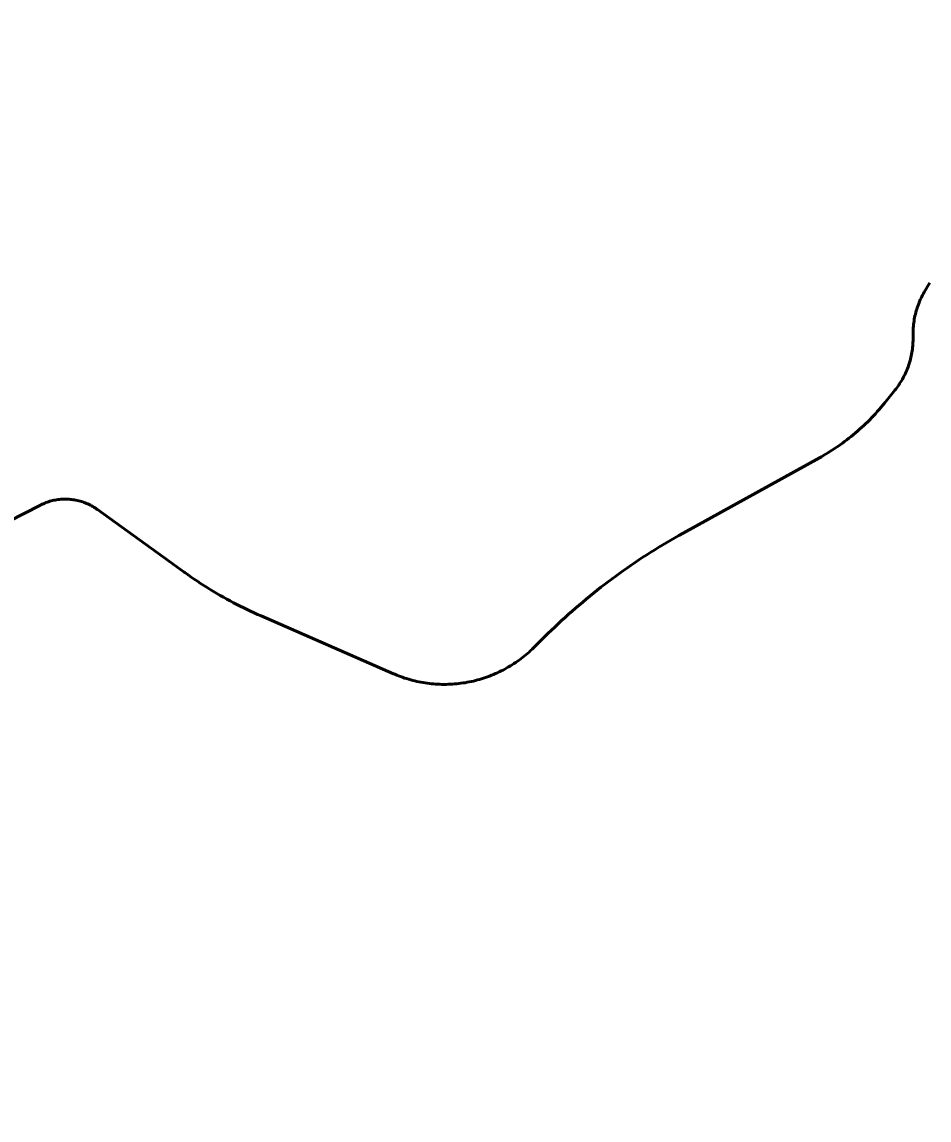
# Model space of a CAD drawing. Extents: x -1643653 to 4543381, y 1624270 to 13878484.
# Drawn here: x 594778 to 596846, y 8964235 to 8966739 of the extents above; entities that cross this region are included whole.
import ezdxf

# ---------------------------------------------------------------- set-up
doc = ezdxf.new("R2010")
doc.units = 0
doc.header["$LTSCALE"] = 200
for name, color, linetype, lineweight in [('1', 7, 'Continuous', 13), ('27', 7, 'Continuous', 53), ('60', 7, 'Continuous', 53)]:
    doc.layers.add(name, color=color, linetype=linetype, lineweight=lineweight)

msp = doc.modelspace()

# ---------------------------------------------------------------- linework, layer by layer
at = {"layer": '1', "lineweight": 25}
msp.add_spline([(814781, 9009175.5), (814787.2, 9009173.4), (814796.9, 9009173.4), (814799.4, 9009172.4), (814805.1, 9009174.5), (814805.6, 9009176.5), (814811.7, 9009179.5), (814811.7, 9009179.5), (814801.5, 9009181), (814790.7, 9009181.5), (814784.1, 9009183.1), (814777.4, 9009185.1), (814778.4, 9009175.5)], degree=3, dxfattribs=at)
at = {"layer": '27'}
for points in [[(596728.3, 8965850.4), (596732.5, 8965855.2), (596736.6, 8965860), (596740.7, 8965864.8), (596744.7, 8965869.8), (596744.7, 8965869.8), (596769.2, 8965900.2), (596769.2, 8965900.2), (596770.5, 8965901.9), (596772.9, 8965905), (596775.2, 8965908.1), (596777.4, 8965911.2), (596779.5, 8965914.4), (596781.6, 8965917.6), (596783.6, 8965920.9), (596785.6, 8965924.2), (596787.4, 8965927.6), (596789.2, 8965931), (596791, 8965934.4), (596792.6, 8965937.9), (596794.2, 8965941.4), (596795.8, 8965944.9), (596797.2, 8965948.5), (596798.6, 8965952.1), (596799.8, 8965955.7), (596801.1, 8965959.4), (596802.2, 8965963), (596803.3, 8965966.7), (596804.3, 8965970.5), (596805.2, 8965974.2), (596806, 8965977.9), (596806.8, 8965981.7), (596807.5, 8965985.5), (596808, 8965989.3), (596808.6, 8965993.1), (596809, 8965996.9), (596809.4, 8966000.8), (596809.6, 8966004.6), (596809.8, 8966008.4), (596810, 8966012.3), (596810, 8966016.1), (596810, 8966016.1), (596810, 8966028), (596810, 8966030), (596810.1, 8966033.9), (596810.2, 8966037.8), (596810.5, 8966041.7), (596810.8, 8966045.6), (596811.2, 8966049.5), (596811.7, 8966053.3), (596812.3, 8966057.2), (596812.9, 8966061), (596813.6, 8966064.9), (596814.4, 8966068.7), (596815.3, 8966072.5), (596816.2, 8966076.3), (596817.3, 8966080), (596818.4, 8966083.8), (596819.6, 8966087.5), (596820.8, 8966091.2), (596822.2, 8966094.8), (596823.6, 8966098.5), (596825.1, 8966102.1), (596826.6, 8966105.7), (596828.2, 8966109.2), (596829.9, 8966112.7), (596831.7, 8966116.2), (596833.6, 8966119.6), (596835.5, 8966123), (596837.5, 8966126.4), (596837.5, 8966126.4), (596845.6, 8966139.8), (596845.6, 8966139.8), (596848.2, 8966144)], [(596848.2, 8966144), (596845.6, 8966139.8), (596845.6, 8966139.8), (596837.5, 8966126.4), (596837.5, 8966126.4), (596835.5, 8966123), (596833.6, 8966119.6), (596831.7, 8966116.2), (596829.9, 8966112.7), (596828.2, 8966109.2), (596826.6, 8966105.7), (596825.1, 8966102.1), (596823.6, 8966098.5), (596822.2, 8966094.8), (596820.8, 8966091.2), (596819.6, 8966087.5), (596818.4, 8966083.8), (596817.3, 8966080), (596816.2, 8966076.3), (596815.3, 8966072.5), (596814.4, 8966068.7), (596813.6, 8966064.9), (596812.9, 8966061), (596812.3, 8966057.2), (596811.7, 8966053.3), (596811.2, 8966049.5), (596810.8, 8966045.6), (596810.5, 8966041.7), (596810.2, 8966037.8), (596810.1, 8966033.9), (596810, 8966030), (596810, 8966028), (596810, 8966016.1), (596810, 8966016.1), (596810, 8966012.3), (596809.8, 8966008.4), (596809.6, 8966004.6), (596809.4, 8966000.8), (596809, 8965996.9), (596808.6, 8965993.1), (596808, 8965989.3), (596807.5, 8965985.5), (596806.8, 8965981.7), (596806, 8965977.9), (596805.2, 8965974.2), (596804.3, 8965970.5), (596803.3, 8965966.7), (596802.2, 8965963), (596801.1, 8965959.4), (596799.8, 8965955.7), (596798.6, 8965952.1), (596797.2, 8965948.5), (596795.8, 8965944.9), (596794.2, 8965941.4), (596792.6, 8965937.9), (596791, 8965934.4), (596789.2, 8965931), (596787.4, 8965927.6), (596785.6, 8965924.2), (596783.6, 8965920.9), (596781.6, 8965917.6), (596779.5, 8965914.4), (596777.4, 8965911.2), (596775.2, 8965908.1), (596772.9, 8965905), (596770.5, 8965901.9), (596769.2, 8965900.2), (596769.2, 8965900.2), (596744.7, 8965869.8), (596744.7, 8965869.8), (596740.7, 8965864.8), (596736.6, 8965860), (596732.5, 8965855.2), (596728.3, 8965850.4)], [(595816.7, 8965238.4), (595821.3, 8965239.7), (595826, 8965241.1), (595830.6, 8965242.5), (595835.1, 8965244), (595839.7, 8965245.6), (595844.2, 8965247.3), (595848.7, 8965249.1), (595853.1, 8965250.9), (595857.6, 8965252.8), (595862, 8965254.8), (595866.3, 8965256.8), (595870.6, 8965258.9), (595874.9, 8965261.1), (595879.2, 8965263.4), (595883.4, 8965265.7), (595887.6, 8965268.1), (595891.7, 8965270.6), (595895.8, 8965273.1), (595899.9, 8965275.7), (595903.9, 8965278.4), (595907.8, 8965281.1), (595911.8, 8965283.9), (595915.6, 8965286.8), (595919.4, 8965289.7), (595923.2, 8965292.7), (595926.9, 8965295.8), (595930.6, 8965298.9), (595934.2, 8965302.1), (595937.8, 8965305.3), (595941.3, 8965308.6), (595944.8, 8965312), (595944.8, 8965312), (595972.7, 8965339.5), (595977.5, 8965344.3), (595985.2, 8965351.7), (595992.9, 8965359.1), (596000.7, 8965366.4), (596008.6, 8965373.7), (596016.5, 8965380.9), (596024.4, 8965388.1), (596032.4, 8965395.2), (596040.5, 8965402.2), (596048.6, 8965409.2), (596056.7, 8965416.1), (596064.9, 8965423), (596073.2, 8965429.8), (596081.5, 8965436.5), (596089.9, 8965443.2), (596098.3, 8965449.8), (596106.7, 8965456.3), (596115.2, 8965462.8), (596123.8, 8965469.2), (596132.4, 8965475.5), (596141.1, 8965481.8), (596149.8, 8965488.1), (596158.5, 8965494.2), (596167.3, 8965500.3), (596176.2, 8965506.3), (596185, 8965512.3), (596194, 8965518.2), (596202.9, 8965524), (596211.9, 8965529.8), (596221, 8965535.4), (596230.1, 8965541.1), (596239.2, 8965546.6), (596248.4, 8965552.1), (596257.6, 8965557.5), (596266.9, 8965562.9), (596276.2, 8965568.2), (596285.6, 8965573.4), (596285.6, 8965573.4), (596596.8, 8965745.4), (596596.8, 8965745.4), (596600.9, 8965747.7), (596606.4, 8965750.8), (596611.9, 8965754), (596617.3, 8965757.3), (596622.6, 8965760.7), (596628, 8965764.1), (596633.2, 8965767.6), (596638.5, 8965771.1), (596643.6, 8965774.7), (596648.8, 8965778.4), (596653.9, 8965782.2), (596658.9, 8965786), (596663.9, 8965789.9), (596668.9, 8965793.8), (596673.8, 8965797.8), (596678.6, 8965801.9), (596683.4, 8965806), (596688.2, 8965810.2), (596692.8, 8965814.4), (596697.5, 8965818.7), (596702.1, 8965823.1), (596706.6, 8965827.5), (596711.1, 8965832), (596715.5, 8965836.5), (596719.8, 8965841.1), (596724.1, 8965845.7), (596728.3, 8965850.4)], [(596728.3, 8965850.4), (596724.1, 8965845.7), (596719.8, 8965841.1), (596715.5, 8965836.5), (596711.1, 8965832), (596706.6, 8965827.5), (596702.1, 8965823.1), (596697.5, 8965818.7), (596692.8, 8965814.4), (596688.2, 8965810.2), (596683.4, 8965806), (596678.6, 8965801.9), (596673.8, 8965797.8), (596668.9, 8965793.8), (596663.9, 8965789.9), (596658.9, 8965786), (596653.9, 8965782.2), (596648.8, 8965778.4), (596643.6, 8965774.7), (596638.5, 8965771.1), (596633.2, 8965767.6), (596628, 8965764.1), (596622.6, 8965760.7), (596617.3, 8965757.3), (596611.9, 8965754), (596606.4, 8965750.8), (596600.9, 8965747.7), (596596.8, 8965745.4), (596596.8, 8965745.4), (596285.6, 8965573.4), (596285.6, 8965573.4), (596276.2, 8965568.2), (596266.9, 8965562.9), (596257.6, 8965557.5), (596248.4, 8965552.1), (596239.2, 8965546.6), (596230.1, 8965541.1), (596221, 8965535.4), (596211.9, 8965529.8), (596202.9, 8965524), (596194, 8965518.2), (596185, 8965512.3), (596176.2, 8965506.3), (596167.3, 8965500.3), (596158.5, 8965494.2), (596149.8, 8965488.1), (596141.1, 8965481.8), (596132.4, 8965475.5), (596123.8, 8965469.2), (596115.2, 8965462.8), (596106.7, 8965456.3), (596098.3, 8965449.8), (596089.9, 8965443.2), (596081.5, 8965436.5), (596073.2, 8965429.8), (596064.9, 8965423), (596056.7, 8965416.1), (596048.6, 8965409.2), (596040.5, 8965402.2), (596032.4, 8965395.2), (596024.4, 8965388.1), (596016.5, 8965380.9), (596008.6, 8965373.7), (596000.7, 8965366.4), (595992.9, 8965359.1), (595985.2, 8965351.7), (595977.5, 8965344.3), (595972.7, 8965339.5), (595944.8, 8965312), (595944.8, 8965312), (595941.3, 8965308.6), (595937.8, 8965305.3), (595934.2, 8965302.1), (595930.6, 8965298.9), (595926.9, 8965295.8), (595923.2, 8965292.7), (595919.4, 8965289.7), (595915.6, 8965286.8), (595911.8, 8965283.9), (595907.8, 8965281.1), (595903.9, 8965278.4), (595899.9, 8965275.7), (595895.8, 8965273.1), (595891.7, 8965270.6), (595887.6, 8965268.1), (595883.4, 8965265.7), (595879.2, 8965263.4), (595874.9, 8965261.1), (595870.6, 8965258.9), (595866.3, 8965256.8), (595862, 8965254.8), (595857.6, 8965252.8), (595853.1, 8965250.9), (595848.7, 8965249.1), (595844.2, 8965247.3), (595839.7, 8965245.6), (595835.1, 8965244), (595830.6, 8965242.5), (595826, 8965241.1), (595821.3, 8965239.7), (595816.7, 8965238.4)], [(594673.2, 8965562.4), (594819.9, 8965637.3), (594821, 8965637.8), (594823.8, 8965639.2), (594826.7, 8965640.5), (594829.7, 8965641.7), (594832.6, 8965642.9), (594835.6, 8965643.9), (594838.6, 8965645), (594841.6, 8965645.9), (594844.6, 8965646.7), (594847.7, 8965647.5), (594850.8, 8965648.2), (594853.9, 8965648.8), (594857, 8965649.3), (594860.1, 8965649.8)], [(594860.1, 8965649.8), (594857, 8965649.3), (594853.9, 8965648.8), (594850.8, 8965648.2), (594847.7, 8965647.5), (594844.6, 8965646.7), (594841.6, 8965645.9), (594838.6, 8965645), (594835.6, 8965643.9), (594832.6, 8965642.9), (594829.7, 8965641.7), (594826.7, 8965640.5), (594823.8, 8965639.2), (594821, 8965637.8), (594819.9, 8965637.3), (594673.2, 8965562.4)], [(594860.1, 8965649.8), (594863.3, 8965650.2), (594866.4, 8965650.5), (594869.6, 8965650.7), (594872.7, 8965650.9), (594875.9, 8965650.9), (594879.1, 8965650.9), (594882.2, 8965650.8), (594885.4, 8965650.6), (594888.5, 8965650.4), (594891.7, 8965650), (594894.8, 8965649.6), (594897.9, 8965649.1), (594901, 8965648.6), (594904.1, 8965647.9), (594907.2, 8965647.2), (594910.3, 8965646.3), (594913.3, 8965645.5), (594916.3, 8965644.5), (594919.3, 8965643.5), (594922.2, 8965642.3), (594925.2, 8965641.2), (594928.1, 8965639.9), (594931, 8965638.6), (594933.8, 8965637.2), (594936.6, 8965635.7), (594939.3, 8965634.1), (594942.1, 8965632.5), (594944.7, 8965630.8), (594947.4, 8965629.1), (594950, 8965627.3), (595114.3, 8965508.6), (595147.8, 8965484.4), (595149.5, 8965483.2), (595156.6, 8965478.1), (595163.7, 8965473.1), (595170.9, 8965468.2), (595178.1, 8965463.4), (595185.4, 8965458.6), (595192.7, 8965453.9), (595200, 8965449.2), (595207.4, 8965444.7), (595214.8, 8965440.2), (595222.3, 8965435.7), (595229.8, 8965431.3), (595237.4, 8965427.1), (595245, 8965422.8), (595252.6, 8965418.7), (595260.3, 8965414.6), (595268, 8965410.5), (595275.8, 8965406.6), (595283.5, 8965402.7), (595291.4, 8965398.9), (595299.2, 8965395.2), (595307.1, 8965391.5), (595315, 8965387.9), (595323, 8965384.4), (595323, 8965384.4), (595625, 8965252.6), (595625, 8965252.6), (595628, 8965251.3), (595632.5, 8965249.4), (595636.9, 8965247.7), (595641.5, 8965246), (595646, 8965244.4), (595650.6, 8965242.8), (595655.1, 8965241.4), (595659.8, 8965240), (595664.4, 8965238.7), (595669, 8965237.4), (595673.7, 8965236.3), (595678.4, 8965235.2), (595683.1, 8965234.2), (595687.8, 8965233.3), (595692.6, 8965232.4), (595697.3, 8965231.7), (595702.1, 8965231), (595706.9, 8965230.4), (595711.7, 8965229.8), (595716.5, 8965229.4), (595721.3, 8965229), (595726.1, 8965228.7), (595730.9, 8965228.5), (595735.7, 8965228.4), (595740.5, 8965228.3), (595745.3, 8965228.4), (595750.2, 8965228.5), (595755, 8965228.7), (595759.8, 8965229), (595764.6, 8965229.3), (595769.4, 8965229.7), (595774.2, 8965230.2), (595779, 8965230.8), (595783.7, 8965231.5), (595788.5, 8965232.2), (595793.2, 8965233.1), (595798, 8965234), (595802.7, 8965235), (595807.4, 8965236), (595812.1, 8965237.2), (595816.7, 8965238.4)], [(595816.7, 8965238.4), (595812.1, 8965237.2), (595807.4, 8965236), (595802.7, 8965235), (595798, 8965234), (595793.2, 8965233.1), (595788.5, 8965232.2), (595783.7, 8965231.5), (595779, 8965230.8), (595774.2, 8965230.2), (595769.4, 8965229.7), (595764.6, 8965229.3), (595759.8, 8965229), (595755, 8965228.7), (595750.2, 8965228.5), (595745.3, 8965228.4), (595740.5, 8965228.3), (595735.7, 8965228.4), (595730.9, 8965228.5), (595726.1, 8965228.7), (595721.3, 8965229), (595716.5, 8965229.4), (595711.7, 8965229.8), (595706.9, 8965230.4), (595702.1, 8965231), (595697.3, 8965231.7), (595692.6, 8965232.4), (595687.8, 8965233.3), (595683.1, 8965234.2), (595678.4, 8965235.2), (595673.7, 8965236.3), (595669, 8965237.4), (595664.4, 8965238.7), (595659.8, 8965240), (595655.1, 8965241.4), (595650.6, 8965242.8), (595646, 8965244.4), (595641.5, 8965246), (595636.9, 8965247.7), (595632.5, 8965249.4), (595628, 8965251.3), (595625, 8965252.6), (595625, 8965252.6), (595323, 8965384.4), (595323, 8965384.4), (595315, 8965387.9), (595307.1, 8965391.5), (595299.2, 8965395.2), (595291.4, 8965398.9), (595283.5, 8965402.7), (595275.8, 8965406.6), (595268, 8965410.5), (595260.3, 8965414.6), (595252.6, 8965418.7), (595245, 8965422.8), (595237.4, 8965427.1), (595229.8, 8965431.3), (595222.3, 8965435.7), (595214.8, 8965440.2), (595207.4, 8965444.7), (595200, 8965449.2), (595192.7, 8965453.9), (595185.4, 8965458.6), (595178.1, 8965463.4), (595170.9, 8965468.2), (595163.7, 8965473.1), (595156.6, 8965478.1), (595149.5, 8965483.2), (595147.8, 8965484.4), (595114.3, 8965508.6), (594950, 8965627.3), (594947.4, 8965629.1), (594944.7, 8965630.8), (594942.1, 8965632.5), (594939.3, 8965634.1), (594936.6, 8965635.7), (594933.8, 8965637.2), (594931, 8965638.6), (594928.1, 8965639.9), (594925.2, 8965641.2), (594922.2, 8965642.3), (594919.3, 8965643.5), (594916.3, 8965644.5), (594913.3, 8965645.5), (594910.3, 8965646.3), (594907.2, 8965647.2), (594904.1, 8965647.9), (594901, 8965648.6), (594897.9, 8965649.1), (594894.8, 8965649.6), (594891.7, 8965650), (594888.5, 8965650.4), (594885.4, 8965650.6), (594882.2, 8965650.8), (594879.1, 8965650.9), (594875.9, 8965650.9), (594872.7, 8965650.9), (594869.6, 8965650.7), (594866.4, 8965650.5), (594863.3, 8965650.2), (594860.1, 8965649.8)]]:
    msp.add_lwpolyline(points, dxfattribs=at)
at = {"layer": '60'}
for points in [[(596848.2, 8966144), (596845.6, 8966139.8), (596845.6, 8966139.8), (596837.5, 8966126.4), (596837.5, 8966126.4), (596835.5, 8966123), (596833.6, 8966119.6), (596831.7, 8966116.2), (596829.9, 8966112.7), (596828.2, 8966109.2), (596826.6, 8966105.7), (596825.1, 8966102.1), (596823.6, 8966098.5), (596822.2, 8966094.8), (596820.8, 8966091.2), (596819.6, 8966087.5), (596818.4, 8966083.8), (596817.3, 8966080), (596816.2, 8966076.3), (596815.3, 8966072.5), (596814.4, 8966068.7), (596813.6, 8966064.9), (596812.9, 8966061), (596812.3, 8966057.2), (596811.7, 8966053.3), (596811.2, 8966049.5), (596810.8, 8966045.6), (596810.5, 8966041.7), (596810.2, 8966037.8), (596810.1, 8966033.9), (596810, 8966030), (596810, 8966028), (596810, 8966016.1), (596810, 8966016.1), (596810, 8966012.3), (596809.8, 8966008.4), (596809.6, 8966004.6), (596809.4, 8966000.8), (596809, 8965996.9), (596808.6, 8965993.1), (596808, 8965989.3), (596807.5, 8965985.5), (596806.8, 8965981.7), (596806, 8965977.9), (596805.2, 8965974.2), (596804.3, 8965970.5), (596803.3, 8965966.7), (596802.2, 8965963), (596801.1, 8965959.4), (596799.8, 8965955.7), (596798.6, 8965952.1), (596797.2, 8965948.5), (596795.8, 8965944.9), (596794.2, 8965941.4), (596792.6, 8965937.9), (596791, 8965934.4), (596789.2, 8965931), (596787.4, 8965927.6), (596785.6, 8965924.2), (596783.6, 8965920.9), (596781.6, 8965917.6), (596779.5, 8965914.4), (596777.4, 8965911.2), (596775.2, 8965908.1), (596772.9, 8965905), (596770.5, 8965901.9), (596769.2, 8965900.2), (596769.2, 8965900.2), (596744.7, 8965869.8), (596744.7, 8965869.8), (596740.7, 8965864.8), (596736.6, 8965860), (596732.5, 8965855.2), (596728.3, 8965850.4)], [(596728.3, 8965850.4), (596724.1, 8965845.7), (596719.8, 8965841.1), (596715.5, 8965836.5), (596711.1, 8965832), (596706.6, 8965827.5), (596702.1, 8965823.1), (596697.5, 8965818.7), (596692.8, 8965814.4), (596688.2, 8965810.2), (596683.4, 8965806), (596678.6, 8965801.9), (596673.8, 8965797.8), (596668.9, 8965793.8), (596663.9, 8965789.9), (596658.9, 8965786), (596653.9, 8965782.2), (596648.8, 8965778.4), (596643.6, 8965774.7), (596638.5, 8965771.1), (596633.2, 8965767.6), (596628, 8965764.1), (596622.6, 8965760.7), (596617.3, 8965757.3), (596611.9, 8965754), (596606.4, 8965750.8), (596600.9, 8965747.7), (596596.8, 8965745.4), (596596.8, 8965745.4), (596285.6, 8965573.4), (596285.6, 8965573.4), (596276.2, 8965568.2), (596266.9, 8965562.9), (596257.6, 8965557.5), (596248.4, 8965552.1), (596239.2, 8965546.6), (596230.1, 8965541.1), (596221, 8965535.4), (596211.9, 8965529.8), (596202.9, 8965524), (596194, 8965518.2), (596185, 8965512.3), (596176.2, 8965506.3), (596167.3, 8965500.3), (596158.5, 8965494.2), (596149.8, 8965488.1), (596141.1, 8965481.8), (596132.4, 8965475.5), (596123.8, 8965469.2), (596115.2, 8965462.8), (596106.7, 8965456.3), (596098.3, 8965449.8), (596089.9, 8965443.2), (596081.5, 8965436.5), (596073.2, 8965429.8), (596064.9, 8965423), (596056.7, 8965416.1), (596048.6, 8965409.2), (596040.5, 8965402.2), (596032.4, 8965395.2), (596024.4, 8965388.1), (596016.5, 8965380.9), (596008.6, 8965373.7), (596000.7, 8965366.4), (595992.9, 8965359.1), (595985.2, 8965351.7), (595977.5, 8965344.3), (595972.7, 8965339.5), (595944.8, 8965312), (595944.8, 8965312), (595941.3, 8965308.6), (595937.8, 8965305.3), (595934.2, 8965302.1), (595930.6, 8965298.9), (595926.9, 8965295.8), (595923.2, 8965292.7), (595919.4, 8965289.7), (595915.6, 8965286.8), (595911.8, 8965283.9), (595907.8, 8965281.1), (595903.9, 8965278.4), (595899.9, 8965275.7), (595895.8, 8965273.1), (595891.7, 8965270.6), (595887.6, 8965268.1), (595883.4, 8965265.7), (595879.2, 8965263.4), (595874.9, 8965261.1), (595870.6, 8965258.9), (595866.3, 8965256.8), (595862, 8965254.8), (595857.6, 8965252.8), (595853.1, 8965250.9), (595848.7, 8965249.1), (595844.2, 8965247.3), (595839.7, 8965245.6), (595835.1, 8965244), (595830.6, 8965242.5), (595826, 8965241.1), (595821.3, 8965239.7), (595816.7, 8965238.4)], [(594860.1, 8965649.8), (594857, 8965649.3), (594853.9, 8965648.8), (594850.8, 8965648.2), (594847.7, 8965647.5), (594844.6, 8965646.7), (594841.6, 8965645.9), (594838.6, 8965645), (594835.6, 8965643.9), (594832.6, 8965642.9), (594829.7, 8965641.7), (594826.7, 8965640.5), (594823.8, 8965639.2), (594821, 8965637.8), (594819.9, 8965637.3), (594673.2, 8965562.4)], [(595816.7, 8965238.4), (595812.1, 8965237.2), (595807.4, 8965236), (595802.7, 8965235), (595798, 8965234), (595793.2, 8965233.1), (595788.5, 8965232.2), (595783.7, 8965231.5), (595779, 8965230.8), (595774.2, 8965230.2), (595769.4, 8965229.7), (595764.6, 8965229.3), (595759.8, 8965229), (595755, 8965228.7), (595750.2, 8965228.5), (595745.3, 8965228.4), (595740.5, 8965228.3), (595735.7, 8965228.4), (595730.9, 8965228.5), (595726.1, 8965228.7), (595721.3, 8965229), (595716.5, 8965229.4), (595711.7, 8965229.8), (595706.9, 8965230.4), (595702.1, 8965231), (595697.3, 8965231.7), (595692.6, 8965232.4), (595687.8, 8965233.3), (595683.1, 8965234.2), (595678.4, 8965235.2), (595673.7, 8965236.3), (595669, 8965237.4), (595664.4, 8965238.7), (595659.8, 8965240), (595655.1, 8965241.4), (595650.6, 8965242.8), (595646, 8965244.4), (595641.5, 8965246), (595636.9, 8965247.7), (595632.5, 8965249.4), (595628, 8965251.3), (595625, 8965252.6), (595625, 8965252.6), (595323, 8965384.4), (595323, 8965384.4), (595315, 8965387.9), (595307.1, 8965391.5), (595299.2, 8965395.2), (595291.4, 8965398.9), (595283.5, 8965402.7), (595275.8, 8965406.6), (595268, 8965410.5), (595260.3, 8965414.6), (595252.6, 8965418.7), (595245, 8965422.8), (595237.4, 8965427.1), (595229.8, 8965431.3), (595222.3, 8965435.7), (595214.8, 8965440.2), (595207.4, 8965444.7), (595200, 8965449.2), (595192.7, 8965453.9), (595185.4, 8965458.6), (595178.1, 8965463.4), (595170.9, 8965468.2), (595163.7, 8965473.1), (595156.6, 8965478.1), (595149.5, 8965483.2), (595147.8, 8965484.4), (595114.3, 8965508.6), (594950, 8965627.3), (594947.4, 8965629.1), (594944.7, 8965630.8), (594942.1, 8965632.5), (594939.3, 8965634.1), (594936.6, 8965635.7), (594933.8, 8965637.2), (594931, 8965638.6), (594928.1, 8965639.9), (594925.2, 8965641.2), (594922.2, 8965642.3), (594919.3, 8965643.5), (594916.3, 8965644.5), (594913.3, 8965645.5), (594910.3, 8965646.3), (594907.2, 8965647.2), (594904.1, 8965647.9), (594901, 8965648.6), (594897.9, 8965649.1), (594894.8, 8965649.6), (594891.7, 8965650), (594888.5, 8965650.4), (594885.4, 8965650.6), (594882.2, 8965650.8), (594879.1, 8965650.9), (594875.9, 8965650.9), (594872.7, 8965650.9), (594869.6, 8965650.7), (594866.4, 8965650.5), (594863.3, 8965650.2), (594860.1, 8965649.8)]]:
    msp.add_lwpolyline(points, dxfattribs=at)

doc.saveas('drawing.dxf')
